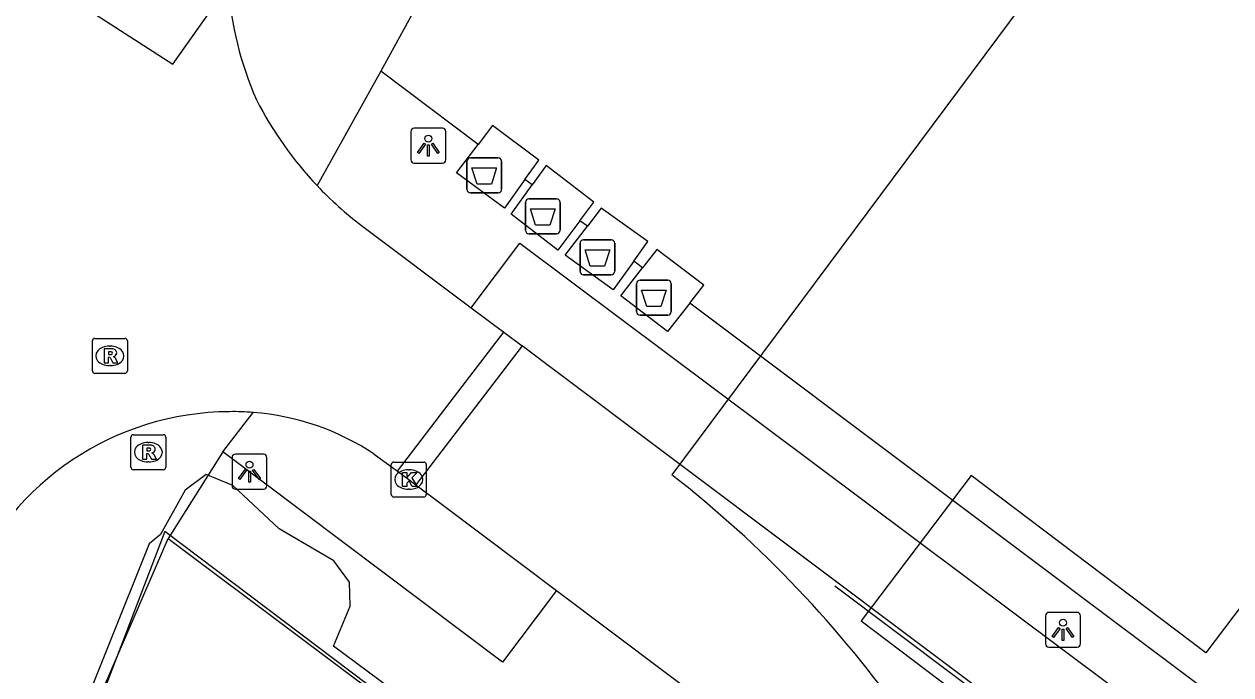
# Model space of a CAD drawing. Extents: x 159718 to 160783, y 383290 to 384030.
# Drawn here: x 160323 to 160357.51, y 383841.75 to 383860.36 of the extents above; entities that cross this region are included whole.
import ezdxf

# ---------------------------------------------------------------- set-up
doc = ezdxf.new("R2010")
doc.units = 0
for name, color, linetype in [('IMGEO_Afval_apart_plaats', 7, 'Continuous'), ('IMGEO_Hek', 7, 'Continuous'), ('IMGEO_Kolk', 7, 'Continuous'), ('IMGEO_Lichtpunt', 7, 'Continuous'), ('IMGEO_Lijnafwatering', 7, 'Continuous'), ('IMGEO_Pand', 7, 'Continuous'), ('IMGEO_Pand_overbouw', 7, 'Continuous'), ('IMGEO_Rijbaan_lokaal_gesloten', 7, 'Continuous'), ('IMGEO_Rijbaan_lokaal_open', 7, 'Continuous'), ('IMGEO_Rioolput', 7, 'Continuous'), ('IMGEO_Voetpad_gesloten', 7, 'Continuous'), ('IMGEO_Voetpad_open', 7, 'Continuous')]:
    doc.layers.add(name, color=color, linetype=linetype)

msp = doc.modelspace()

# ---------------------------------------------------------------- linework, layer by layer
at = {"layer": 'IMGEO_Afval_apart_plaats'}
for p, q in [((160335.668, 383855.637), (160335.668, 383856.437)), ((160335.668, 383856.437), (160335.668, 383855.637)), ((160335.768, 383856.537), (160336.558, 383856.537)), ((160336.558, 383856.537), (160335.768, 383856.537)), ((160336.658, 383856.437), (160336.658, 383855.637)), ((160336.658, 383855.637), (160336.658, 383856.437)), ((160336.558, 383855.537), (160335.768, 383855.537)), ((160335.768, 383855.537), (160336.558, 383855.537)), ((160337.338, 383854.465), (160337.338, 383855.265)), ((160337.338, 383855.265), (160337.338, 383854.465)), ((160337.438, 383855.365), (160338.228, 383855.365)), ((160338.228, 383855.365), (160337.438, 383855.365)), ((160338.328, 383855.265), (160338.328, 383854.465)), ((160338.328, 383854.465), (160338.328, 383855.265)), ((160338.228, 383854.365), (160337.438, 383854.365)), ((160337.438, 383854.365), (160338.228, 383854.365)), ((160339.001, 383854.193), (160339.791, 383854.193)), ((160339.791, 383854.193), (160339.001, 383854.193)), ((160338.901, 383853.293), (160338.901, 383854.093)), ((160338.901, 383854.093), (160338.901, 383853.293)), ((160339.891, 383854.093), (160339.891, 383853.293)), ((160339.891, 383853.293), (160339.891, 383854.093)), ((160339.791, 383853.193), (160339.001, 383853.193)), ((160339.001, 383853.193), (160339.791, 383853.193)), ((160340.517, 383852.138), (160340.517, 383852.938)), ((160340.517, 383852.938), (160340.517, 383852.138)), ((160340.617, 383853.038), (160341.407, 383853.038)), ((160341.407, 383853.038), (160340.617, 383853.038)), ((160341.507, 383852.938), (160341.507, 383852.138)), ((160341.507, 383852.138), (160341.507, 383852.938)), ((160341.407, 383852.038), (160340.617, 383852.038)), ((160340.617, 383852.038), (160341.407, 383852.038))]:
    msp.add_line(p, q, dxfattribs=at)
for points in [[(160335.811, 383856.251), (160336.515, 383856.251), (160336.366, 383855.781), (160335.96, 383855.781), (160335.811, 383856.251)], [(160337.481, 383855.079), (160338.185, 383855.079), (160338.036, 383854.609), (160337.63, 383854.609), (160337.481, 383855.079)], [(160339.044, 383853.907), (160339.748, 383853.907), (160339.599, 383853.437), (160339.193, 383853.437), (160339.044, 383853.907)], [(160340.66, 383852.752), (160341.364, 383852.752), (160341.215, 383852.282), (160340.809, 383852.282), (160340.66, 383852.752)]]:
    msp.add_lwpolyline(points, dxfattribs=at)
for centre, start, end in [((160335.768, 383856.437), 90, 180), ((160335.768, 383856.437), 90, 180), ((160336.558, 383856.437), 0, 90), ((160336.558, 383856.437), 360, 90), ((160335.768, 383855.637), 180, 270), ((160335.768, 383855.637), 180, 270), ((160336.558, 383855.637), 270, 0), ((160336.558, 383855.637), 270, 0), ((160337.438, 383855.265), 90, 180), ((160337.438, 383855.265), 90, 180), ((160338.228, 383855.265), 0, 90), ((160338.228, 383855.265), 360, 90), ((160337.438, 383854.465), 180, 270), ((160337.438, 383854.465), 180, 270), ((160338.228, 383854.465), 270, 0), ((160338.228, 383854.465), 270, 0), ((160339.001, 383854.093), 90, 180), ((160339.001, 383854.093), 90, 180), ((160339.791, 383854.093), 0, 90), ((160339.791, 383854.093), 360, 90), ((160339.001, 383853.293), 180, 270), ((160339.001, 383853.293), 180, 270), ((160339.791, 383853.293), 270, 0), ((160339.791, 383853.293), 270, 0), ((160340.617, 383852.938), 90, 180), ((160340.617, 383852.938), 90, 180), ((160341.407, 383852.938), 0, 90), ((160341.407, 383852.938), 360, 90), ((160340.617, 383852.138), 180, 270), ((160340.617, 383852.138), 180, 270), ((160341.407, 383852.138), 270, 0), ((160341.407, 383852.138), 270, 0)]:
    msp.add_arc(centre, 0.1, start, end, dxfattribs=at)
at = {"layer": 'IMGEO_Hek'}
msp.add_lwpolyline([(160331.66, 383881.716), (160321.072, 383863.205), (160327.261, 383859.215), (160337.961, 383874.333), (160353.07, 383862.979), (160341.525, 383847.471)], dxfattribs=at)
msp.add_arc((160321.383, 383821.635), 32.76, 35.0683, 52.0602, dxfattribs=at)
at = {"layer": 'IMGEO_Kolk'}
for p, q in [((160333.503, 383846.909), (160333.503, 383847.761)), ((160333.578, 383847.835), (160334.43, 383847.835)), ((160333.991, 383847.615), (160334.016, 383847.615)), ((160334.504, 383847.761), (160334.504, 383846.909)), ((160334.014, 383847.055), (160333.989, 383847.055)), ((160334.43, 383846.835), (160333.578, 383846.835))]:
    msp.add_line(p, q, dxfattribs=at)
for points in [[(160333.503, 383846.909), (160333.503, 383847.761)], [(160333.578, 383847.835), (160334.43, 383847.835)], [(160334.504, 383847.761), (160334.504, 383846.909)], [(160333.824, 383847.535), (160333.947, 383847.535), (160333.947, 383847.384), (160334.077, 383847.535), (160334.241, 383847.535), (160334.095, 383847.384), (160334.248, 383847.135), (160334.096, 383847.135), (160334.011, 383847.299), (160333.947, 383847.232), (160333.947, 383847.135), (160333.824, 383847.135), (160333.824, 383847.535)], [(160334.43, 383846.835), (160333.578, 383846.835)]]:
    msp.add_lwpolyline(points, dxfattribs=at)
for centre, start, end in [((160333.58, 383847.759), 91.552, 178.448), ((160333.58, 383847.759), 91.552, 178.448), ((160334.428, 383847.759), 1.552, 88.448), ((160334.428, 383847.759), 1.552, 88.448), ((160333.58, 383846.911), 181.552, 268.448), ((160333.58, 383846.911), 181.552, 268.448), ((160334.428, 383846.911), 271.552, 358.448), ((160334.428, 383846.911), 271.552, 358.448)]:
    msp.add_arc(centre, 0.0765, start, end, dxfattribs=at)
for centre, major_axis, ratio, start_param, end_param in [((160333.99, 383847.335), (-0.387, 0.002), 0.722429, 4.712389, 7.853982), ((160334.015, 383847.335), (-0.39, 0.002), 0.717154, 1.570796, 4.712389)]:
    msp.add_ellipse(centre, major_axis=major_axis, ratio=ratio, start_param=start_param, end_param=end_param, dxfattribs=at)
at = {"layer": 'IMGEO_Lichtpunt'}
for p, q in [((160334.065, 383857.29), (160334.065, 383856.483)), ((160334.065, 383857.29), (160334.065, 383856.483)), ((160334.967, 383857.385), (160334.159, 383857.385)), ((160334.967, 383857.385), (160334.159, 383857.385)), ((160335.061, 383856.483), (160335.061, 383857.29)), ((160335.061, 383856.483), (160335.061, 383857.29)), ((160334.159, 383856.389), (160334.967, 383856.389)), ((160334.159, 383856.389), (160334.967, 383856.389)), ((160328.95, 383847.963), (160328.95, 383847.156)), ((160328.95, 383847.963), (160328.95, 383847.156)), ((160329.852, 383848.058), (160329.044, 383848.058)), ((160329.852, 383848.058), (160329.044, 383848.058)), ((160329.946, 383847.156), (160329.946, 383847.963)), ((160329.946, 383847.156), (160329.946, 383847.963)), ((160329.044, 383847.062), (160329.852, 383847.062)), ((160329.044, 383847.062), (160329.852, 383847.062)), ((160352.212, 383843.44), (160352.212, 383842.633)), ((160352.212, 383843.44), (160352.212, 383842.633)), ((160353.114, 383843.535), (160352.306, 383843.535)), ((160353.114, 383843.535), (160352.306, 383843.535)), ((160353.208, 383842.633), (160353.208, 383843.44)), ((160353.208, 383842.633), (160353.208, 383843.44)), ((160352.306, 383842.539), (160353.114, 383842.539)), ((160352.306, 383842.539), (160353.114, 383842.539))]:
    msp.add_line(p, q, dxfattribs=at)
for points in [[(160334.439, 383856.954), (160334.478, 383856.926), (160334.29, 383856.664), (160334.252, 383856.691), (160334.439, 383856.954)], [(160334.541, 383856.906), (160334.588, 383856.906), (160334.588, 383856.584), (160334.541, 383856.584), (160334.541, 383856.906)], [(160334.651, 383856.926), (160334.689, 383856.953), (160334.876, 383856.691), (160334.837, 383856.663), (160334.651, 383856.926)], [(160329.324, 383847.627), (160329.363, 383847.599), (160329.175, 383847.337), (160329.137, 383847.364), (160329.324, 383847.627)], [(160329.426, 383847.579), (160329.473, 383847.579), (160329.473, 383847.257), (160329.426, 383847.257), (160329.426, 383847.579)], [(160329.536, 383847.599), (160329.574, 383847.626), (160329.761, 383847.364), (160329.722, 383847.336), (160329.536, 383847.599)], [(160352.586, 383843.104), (160352.625, 383843.076), (160352.437, 383842.814), (160352.399, 383842.841), (160352.586, 383843.104)], [(160352.798, 383843.076), (160352.836, 383843.103), (160353.023, 383842.841), (160352.984, 383842.813), (160352.798, 383843.076)], [(160352.688, 383843.056), (160352.735, 383843.056), (160352.735, 383842.734), (160352.688, 383842.734), (160352.688, 383843.056)]]:
    msp.add_lwpolyline(points, dxfattribs=at)
for centre in [(160334.564, 383857.088), (160329.449, 383847.761), (160352.711, 383843.238)]:
    msp.add_circle(centre, 0.0994, dxfattribs=at)
for centre, start, end in [((160334.159, 383857.29), 90, 180), ((160334.159, 383857.29), 90, 180), ((160334.967, 383857.29), 0, 90), ((160334.967, 383857.29), 0, 90), ((160334.159, 383856.483), 180, 270), ((160334.159, 383856.483), 180, 270), ((160334.967, 383856.483), 270, 0), ((160334.967, 383856.483), 270, 360), ((160329.044, 383847.963), 90, 180), ((160329.044, 383847.963), 90, 180), ((160329.852, 383847.963), 0, 90), ((160329.852, 383847.963), 0, 90), ((160329.044, 383847.156), 180, 270), ((160329.044, 383847.156), 180, 270), ((160329.852, 383847.156), 270, 0), ((160329.852, 383847.156), 270, 360), ((160352.306, 383843.44), 90, 180), ((160352.306, 383843.44), 90, 180), ((160353.114, 383843.44), 0, 90), ((160353.114, 383843.44), 0, 90), ((160352.306, 383842.633), 180, 270), ((160352.306, 383842.633), 180, 270), ((160353.114, 383842.633), 270, 0), ((160353.114, 383842.633), 270, 360)]:
    msp.add_arc(centre, 0.0946, start, end, dxfattribs=at)
at = {"layer": 'IMGEO_Lijnafwatering'}
msp.add_lwpolyline([(160361.296, 383832.926), (160346.184, 383844.283)], dxfattribs=at)
at = {"layer": 'IMGEO_Pand'}
for points in [[(160321.613, 383829.907), (160323.018, 383834.826), (160324.122, 383838.696), (160327.127, 383845.65)], [(160327.127, 383845.65), (160356.096, 383823.922), (160355.775, 383823.487)]]:
    msp.add_lwpolyline(points, dxfattribs=at)
at = {"layer": 'IMGEO_Pand_overbouw'}
for points in [[(160422.396, 383781.748), (160424.644, 383785.027), (160435.644, 383800.72), (160421.957, 383811.035), (160417.644, 383805.284), (160410.519, 383795.343), (160406.702, 383798.133), (160363.609, 383830.299), (160362.515, 383835.989), (160368.202, 383844.085), (160372.562, 383846.894), (160377.154, 383853.385), (160374.874, 383855.245), (160372.287, 383855.712), (160369.97, 383855.655), (160367.879, 383854.988), (160365.627, 383854.055), (160356.799, 383842.375), (160350.082, 383847.451), (160346.94, 383843.293), (160349.913, 383841.045), (160343.905, 383833.097), (160327.03, 383845.851), (160322.711, 383834.557)], [(160350.04, 383829.059), (160331.851, 383842.568), (160332.324, 383843.715), (160332.311, 383844.402), (160331.857, 383845.012), (160330.293, 383845.927), (160328.972, 383847.167), (160328.206, 383847.475), (160327.608, 383847.03), (160326.907, 383845.764), (160326.579, 383845.493), (160323.118, 383836.853)], [(160324.122, 383838.696), (160327.127, 383845.65), (160356.096, 383823.922)]]:
    msp.add_lwpolyline(points, dxfattribs=at)
at = {"layer": 'IMGEO_Rijbaan_lokaal_gesloten'}
for points in [[(160337.243, 383851.161), (160334.204, 383847.185)], [(160374.384, 383823.264), (160337.912, 383850.658), (160337.243, 383851.161)], [(160334.204, 383847.185), (160334.993, 383846.591), (160338.223, 383844.16)], [(160338.223, 383844.16), (160342.909, 383840.642)]]:
    msp.add_lwpolyline(points, dxfattribs=at)
at = {"layer": 'IMGEO_Rijbaan_lokaal_open'}
for points in [[(160332.65, 383854.601), (160335.792, 383852.249)], [(160335.792, 383852.249), (160336.723, 383851.552)], [(160333.678, 383847.575), (160335.311, 383849.708), (160336.723, 383851.552)], [(160336.723, 383851.552), (160337.243, 383851.161)], [(160333.018, 383848.06), (160333.678, 383847.575)], [(160333.678, 383847.575), (160334.004, 383847.335), (160334.204, 383847.185)]]:
    msp.add_lwpolyline(points, dxfattribs=at)
for centre, radius, start, end in [((160339.036, 383862.279), 10.238, 184.56, 203.5043), ((160339.122, 383863.057), 10.648, 207.1607, 223.3826), ((160339.088, 383863.017), 10.596, 223.3539, 232.5868), ((160328.916, 383841.14), 8.135, 90.2981, 157.4037), ((160329.005, 383842.415), 6.862, 85.3848, 91.093), ((160328.994, 383842.01), 7.266, 56.3746, 85.5579)]:
    msp.add_arc(centre, radius, start, end, dxfattribs=at)
at = {"layer": 'IMGEO_Rioolput'}
for p, q in [((160325.03, 383851.373), (160325.882, 383851.373)), ((160324.955, 383850.447), (160324.955, 383851.299)), ((160325.443, 383851.153), (160325.468, 383851.153)), ((160325.956, 383851.299), (160325.956, 383850.447)), ((160325.882, 383850.373), (160325.03, 383850.373)), ((160325.466, 383850.593), (160325.441, 383850.593)), ((160326.131, 383848.617), (160326.983, 383848.617)), ((160326.056, 383847.691), (160326.056, 383848.543)), ((160326.544, 383848.397), (160326.569, 383848.397)), ((160327.057, 383848.543), (160327.057, 383847.691)), ((160326.983, 383847.617), (160326.131, 383847.617)), ((160326.567, 383847.837), (160326.542, 383847.837))]:
    msp.add_line(p, q, dxfattribs=at)
for points in [[(160325.03, 383851.373), (160325.882, 383851.373)], [(160324.955, 383850.447), (160324.955, 383851.299)], [(160325.544, 383851.071), (160325.292, 383851.073), (160325.292, 383850.673)], [(160325.956, 383851.299), (160325.956, 383850.447)], [(160325.292, 383850.673), (160325.416, 383850.673), (160325.416, 383850.835), (160325.427, 383850.835)], [(160325.47, 383850.992), (160325.416, 383850.992), (160325.416, 383850.911)], [(160325.416, 383850.911), (160325.468, 383850.911)], [(160325.474, 383850.806), (160325.545, 383850.673), (160325.685, 383850.673), (160325.62, 383850.799)], [(160325.882, 383850.373), (160325.03, 383850.373)], [(160326.131, 383848.617), (160326.983, 383848.617)], [(160326.056, 383847.691), (160326.056, 383848.543)], [(160326.645, 383848.315), (160326.393, 383848.317), (160326.393, 383847.917)], [(160327.057, 383848.543), (160327.057, 383847.691)], [(160326.393, 383847.917), (160326.517, 383847.917), (160326.517, 383848.079), (160326.528, 383848.079)], [(160326.571, 383848.236), (160326.517, 383848.236), (160326.517, 383848.155)], [(160326.517, 383848.155), (160326.569, 383848.155)], [(160326.575, 383848.05), (160326.646, 383847.917), (160326.786, 383847.917), (160326.721, 383848.043)], [(160326.983, 383847.617), (160326.131, 383847.617)]]:
    msp.add_lwpolyline(points, dxfattribs=at)
for centre, radius, start, end in [((160325.032, 383851.297), 0.0765, 91.552, 178.448), ((160325.032, 383851.297), 0.0765, 91.552, 178.448), ((160325.88, 383851.297), 0.0765, 1.552, 88.448), ((160325.88, 383851.297), 0.0765, 1.552, 88.448), ((160325.543, 383850.961), 0.109, 350.3612, 89.416), ((160325.426, 383850.782), 0.0533, 26.0293, 88.6989), ((160325.452, 383851.1), 0.19, 274.7715, 282.9687), ((160325.476, 383850.896), 0.0964, 77.0061, 93.1865), ((160325.49, 383850.953), 0.0378, 276.6634, 79.6772), ((160325.541, 383850.961), 0.112, 277.5842, 350.9817), ((160325.525, 383850.746), 0.108, 29.5134, 73.7905), ((160325.032, 383850.449), 0.0765, 181.552, 268.448), ((160325.032, 383850.449), 0.0765, 181.552, 268.448), ((160325.88, 383850.449), 0.0765, 271.552, 358.448), ((160325.88, 383850.449), 0.0765, 271.552, 358.448), ((160326.133, 383848.541), 0.0765, 91.552, 178.448), ((160326.133, 383848.541), 0.0765, 91.552, 178.448), ((160326.981, 383848.541), 0.0765, 1.552, 88.448), ((160326.981, 383848.541), 0.0765, 1.552, 88.448), ((160326.644, 383848.205), 0.109, 350.3612, 89.416), ((160326.527, 383848.026), 0.0533, 26.0293, 88.6989), ((160326.553, 383848.344), 0.19, 274.7715, 282.9687), ((160326.577, 383848.14), 0.0964, 77.0061, 93.1865), ((160326.591, 383848.197), 0.0378, 276.6634, 79.6772), ((160326.642, 383848.205), 0.112, 277.5842, 350.9817), ((160326.626, 383847.99), 0.108, 29.5134, 73.7905), ((160326.133, 383847.693), 0.0765, 181.552, 268.448), ((160326.133, 383847.693), 0.0765, 181.552, 268.448), ((160326.981, 383847.693), 0.0765, 271.552, 358.448), ((160326.981, 383847.693), 0.0765, 271.552, 358.448)]:
    msp.add_arc(centre, radius, start, end, dxfattribs=at)
for centre, major_axis, ratio, start_param, end_param in [((160325.442, 383850.873), (-0.387, 0.002), 0.722429, 4.712389, 7.853982), ((160325.467, 383850.873), (-0.39, 0.002), 0.717154, 1.570796, 4.712389), ((160326.543, 383848.117), (-0.387, 0.002), 0.722429, 4.712389, 7.853982), ((160326.568, 383848.117), (-0.39, 0.002), 0.717154, 1.570796, 4.712389)]:
    msp.add_ellipse(centre, major_axis=major_axis, ratio=ratio, start_param=start_param, end_param=end_param, dxfattribs=at)
at = {"layer": 'IMGEO_Voetpad_gesloten'}
for points in [[(160337.324, 383855.921), (160337.718, 383856.471), (160336.402, 383857.459), (160335.991, 383856.921)], [(160337.324, 383855.921), (160336.738, 383855.101), (160335.372, 383856.11), (160335.991, 383856.921)], [(160338.898, 383854.739), (160339.294, 383855.268), (160337.93, 383856.32), (160337.533, 383855.764)], [(160338.898, 383854.739), (160338.267, 383853.897), (160336.935, 383854.927), (160337.533, 383855.764)], [(160340.437, 383853.584), (160340.839, 383854.141), (160339.509, 383855.099), (160339.111, 383854.579)], [(160340.437, 383853.584), (160339.845, 383852.762), (160338.476, 383853.749), (160339.111, 383854.579)], [(160342.038, 383852.383), (160342.439, 383852.899), (160341.097, 383853.915), (160340.69, 383853.394)], [(160342.038, 383852.383), (160341.404, 383851.567), (160340.067, 383852.595), (160340.69, 383853.394)]]:
    msp.add_lwpolyline(points, dxfattribs=at)
at = {"layer": 'IMGEO_Voetpad_open'}
for points in [[(160337.231, 383866.36), (160333.202, 383859.015)], [(160333.202, 383859.015), (160331.383, 383855.743)], [(160335.991, 383856.921), (160333.202, 383859.015)], [(160337.533, 383855.764), (160337.324, 383855.921)], [(160339.111, 383854.579), (160338.898, 383854.739)], [(160335.792, 383852.249), (160337.177, 383854.098), (160365.392, 383832.971), (160375.798, 383825.142), (160374.384, 383823.264)], [(160340.69, 383853.394), (160340.437, 383853.584)], [(160378.266, 383825.189), (160342.038, 383852.383)], [(160328.685, 383848.131), (160329.557, 383849.254)], [(160328.685, 383848.131), (160327.127, 383845.65)], [(160338.223, 383844.16), (160336.681, 383842.112), (160328.685, 383848.131)]]:
    msp.add_lwpolyline(points, dxfattribs=at)

doc.saveas('drawing.dxf')
